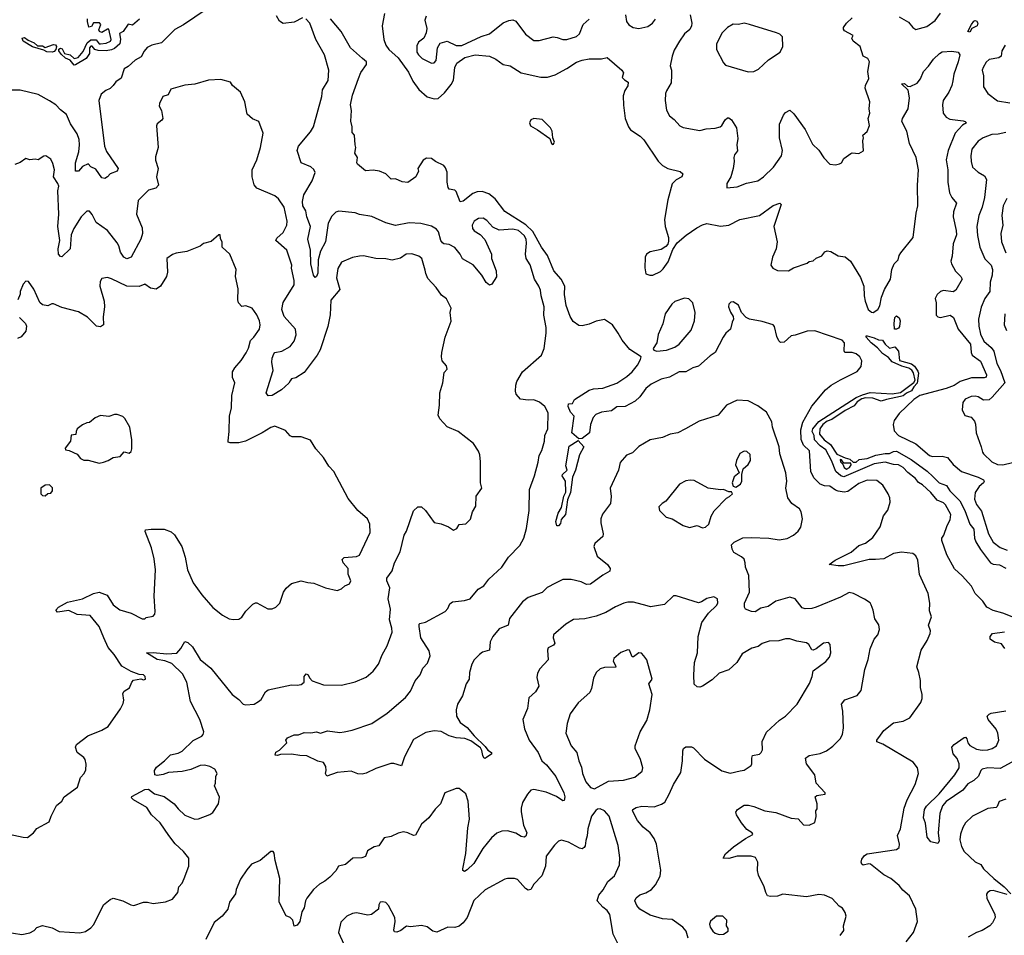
# Model space of a CAD drawing. Extents: x 1921360 to 2014538, y 768294 to 907744.
# Tile 360 of 412: x 1972381 to 1979495, y 876296 to 882909. Entities that reach past the tile are written whole.
import ezdxf

# ---------------------------------------------------------------- set-up
doc = ezdxf.new("R2010")
doc.units = 0

msp = doc.modelspace()

# ---------------------------------------------------------------- linework, layer by layer
at = {"layer": '0CON10XD'}
for points in [[(1973726.8, 882983.2), (1973565, 882871.5), (1973502.4, 882837.6), (1973405, 882742.9), (1973334.5, 882725.5), (1973302.6, 882707.4), (1973279.1, 882680.9), (1973258.3, 882641.7), (1973215, 882616.2), (1973165, 882570), (1973136.7, 882555), (1973115, 882486), (1973075, 882461.2), (1973055.6, 882434.4), (1973035, 882411.2), (1973003, 882397), (1972969.2, 882370.8), (1972952.2, 882325), (1972992.5, 881995), (1973006.9, 881956.9), (1973092.4, 881835), (1973085.6, 881814.4), (1973034.1, 881795.9), (1973015.3, 881774.7), (1972995, 881763.3), (1972975, 881766.9), (1972930, 881830), (1972895.7, 881845.7), (1972875, 881868.8), (1972835, 881848.1), (1972805, 881815.8), (1972784.2, 881815), (1972783.1, 881875), (1972806.8, 881955), (1972813.9, 882005), (1972809.6, 882045), (1972796.7, 882085), (1972748.1, 882158.1), (1972720, 882225), (1972675, 882259.2), (1972642.5, 882295), (1972595, 882322.2), (1972515, 882368.6), (1972385, 882400), (1972285, 882399.2)], [(1973246.2, 882913.8), (1973195, 882870), (1973165, 882877.5), (1973127.5, 882825), (1973101.2, 882808.8), (1973108.2, 882768.2), (1973105.3, 882735), (1973065, 882700.3), (1973045, 882690.6), (1973005, 882683.8), (1972947, 882687), (1972924.5, 882694.5), (1972905, 882718.9), (1972895, 882717.8), (1972884.5, 882705.5), (1972884.6, 882665.4), (1972860.4, 882629.6), (1972785, 882582), (1972775, 882580), (1972746.2, 882616.2), (1972711.7, 882631.7), (1972680, 882660), (1972662.9, 882685), (1972663.4, 882696.6), (1972675, 882702.9), (1972687.6, 882697.6), (1972704.4, 882664.4), (1972745, 882654.4), (1972775, 882630), (1972802.5, 882635), (1972840.4, 882679.6), (1972867.3, 882742.7), (1972895, 882764.5), (1972932.8, 882762.8), (1972954.4, 882735), (1972965, 882733.8), (1973005, 882738.8), (1973037.5, 882755), (1973041.2, 882765), (1973025, 882840), (1973015, 882840), (1972975, 882817.5), (1972957.5, 882825), (1972952.5, 882835), (1972967.5, 882875), (1972957, 882887), (1972915, 882887.5), (1972899.3, 882860.7), (1972880, 882855), (1972870, 882895), (1972870, 882915)], [(1978484.3, 878724.3), (1978405.6, 878765.6), (1978375, 878770.8), (1978311.9, 878738.1), (1978135, 878665.5), (1978105, 878656.4), (1978055, 878652.9), (1978035, 878662), (1977985, 878726), (1977945, 878739.2), (1977845, 878709.4), (1977788.3, 878671.7), (1977735, 878659.2), (1977695, 878631.4), (1977667.5, 878635), (1977625, 878652), (1977616.8, 878666.8), (1977617.8, 878695), (1977653.6, 878775), (1977650, 878895), (1977623.8, 878955), (1977623.4, 878986.6), (1977615, 879012), (1977595, 879030.5), (1977540.5, 879060.5), (1977528.5, 879085), (1977524.3, 879115), (1977542.5, 879135), (1977605, 879165.5), (1977665, 879169.6), (1977794.2, 879164.2), (1977868.8, 879151.2), (1977925, 879162.5), (1977972.5, 879185), (1978005.9, 879214.1), (1978025.9, 879244.1), (1978036.2, 879305), (1978026, 879355), (1978015.8, 879375.8), (1977958.8, 879415), (1977930, 879455), (1977916.5, 879525), (1977924.5, 879575), (1977916.4, 879635), (1977873.1, 879773.1), (1977868.5, 879825), (1977820.6, 879965), (1977814.2, 880005), (1977776, 880075), (1977715, 880121.2), (1977645, 880156.7), (1977565, 880160), (1977487.5, 880125), (1977427.5, 880052.5), (1977291.3, 880008.7), (1977192.5, 879955), (1977135.8, 879924.2), (1977080, 879915), (1977025, 879892), (1976935, 879873.3), (1976854.4, 879825.6), (1976808.3, 879781.7), (1976765.9, 879764.1), (1976719.3, 879710.7), (1976706.7, 879655), (1976646.7, 879525), (1976654, 879465), (1976649.2, 879415), (1976592.4, 879337.6), (1976579.2, 879305), (1976578.6, 879275), (1976597.5, 879195), (1976594, 879176), (1976536.7, 879125), (1976528.8, 879105), (1976552.9, 879035), (1976628.6, 878975), (1976647.5, 878945), (1976643.8, 878925), (1976595, 878897.8), (1976505, 878831.1), (1976475, 878830.5), (1976438, 878848), (1976365, 878865.6), (1976305, 878865.6), (1976251.8, 878838.2), (1976191.1, 878808.9), (1976155, 878771.4), (1976055, 878735.4), (1976013.5, 878705), (1975920, 878585), (1975909.2, 878535), (1975845, 878508.9), (1975800, 878455), (1975780, 878415), (1975774.3, 878355.7), (1975725, 878340), (1975702.5, 878325), (1975665, 878284.2), (1975647.8, 878255), (1975630, 878195), (1975629.5, 878145), (1975606.9, 878113.1), (1975579.5, 878025), (1975543.8, 877965), (1975534.5, 877925), (1975537.4, 877877.4), (1975562.7, 877832.7), (1975615, 877797.1), (1975665.4, 877735.4), (1975745, 877660), (1975762.9, 877632.9), (1975790, 877615), (1975788.8, 877605), (1975755, 877581.2), (1975745, 877573.8), (1975735, 877576.7), (1975726, 877595), (1975720.9, 877630.9), (1975709.1, 877649.1), (1975640.5, 877700.5), (1975596.7, 877716.7), (1975535, 877722.3), (1975485, 877736.2), (1975425, 877768.5), (1975375, 877772.7), (1975315, 877759.5), (1975225, 877710.8), (1975160, 877585), (1975139.2, 877520.8), (1975085, 877536.7), (1975062.6, 877537.4), (1974955, 877501.4), (1974885, 877466.9), (1974855, 877458.8), (1974825, 877461.2), (1974775, 877481.8), (1974675, 877470.8), (1974600, 877445), (1974590, 877465), (1974596.2, 877485), (1974593.8, 877515), (1974575, 877543.3), (1974535, 877553.3), (1974455, 877590.8), (1974404.5, 877595.5), (1974345, 877603.1), (1974265, 877602.5), (1974243.9, 877593.9), (1974227.5, 877597.5), (1974230.5, 877619.5), (1974257.3, 877632.7), (1974310, 877685), (1974303.3, 877705), (1974315, 877722.5), (1974365, 877742.5), (1974395, 877742.5), (1974435, 877761.2), (1974485, 877758.8), (1974525, 877766), (1974555, 877756.2), (1974605, 877772.9), (1974695, 877761.2), (1974725, 877764.2), (1974782.3, 877777.7), (1974924.1, 877825.9), (1975035, 877900), (1975167.6, 878012.4), (1975205, 878060), (1975237.3, 878132.7), (1975275, 878178), (1975294.4, 878225), (1975328, 878262), (1975345.6, 878315), (1975340.3, 878350.3), (1975279.5, 878445), (1975266.7, 878525), (1975266, 878544), (1975271.7, 878548.3), (1975312.7, 878557.3), (1975455, 878635.6), (1975473.1, 878655), (1975489.7, 878690.3), (1975506.7, 878705), (1975595, 878713.8), (1975635, 878726.7), (1975692.9, 878795), (1975735, 878819.5), (1975771.2, 878868.8), (1975865.3, 878954.7), (1975913.2, 879026.8), (1975995, 879110.6), (1976024.5, 879165), (1976043, 879233), (1976061.8, 879365), (1976064.5, 879515.5), (1976100.6, 879615), (1976127.6, 879712.4), (1976135, 879762.5), (1976153.4, 879796.6), (1976172.9, 879865), (1976175.6, 879905), (1976197.8, 879955), (1976199.8, 880069.8), (1976175, 880116.2), (1976137.6, 880147.6), (1976095, 880164), (1976055, 880160.8), (1975999.2, 880169.2), (1975968.8, 880205), (1975962.5, 880225), (1975965, 880270), (1975972.9, 880295), (1976014.3, 880365), (1976151.2, 880485), (1976169.2, 880535), (1976185.8, 880645.8), (1976185.8, 880685.8), (1976167.1, 880775), (1976169.4, 880835), (1976147.8, 880915), (1976143.3, 880955), (1976132.9, 880985), (1976101.4, 881035), (1976068, 881138), (1976040, 881185), (1976035.5, 881215), (1976043.2, 881295), (1976039.6, 881325), (1976025, 881350.6), (1975985, 881385.9), (1975945, 881395.4), (1975845, 881390), (1975800.2, 881410.2), (1975755, 881458), (1975730, 881475), (1975695, 881474), (1975665, 881452.9), (1975650, 881425), (1975652, 881402), (1975665, 881384.2), (1975707.4, 881357.4), (1975741.3, 881321.3), (1975790, 881215), (1975790.8, 881185), (1975824.2, 881094.2), (1975825, 881052.5), (1975791.7, 880998.3), (1975775, 880992.5), (1975751.2, 881011.2), (1975720.8, 881065), (1975658.3, 881138.3), (1975581.1, 881181.1), (1975564.4, 881215), (1975525, 881264.4), (1975485, 881285.4), (1975445, 881290.8), (1975435, 881297.5), (1975423.9, 881315), (1975406.7, 881376.7), (1975392.9, 881395), (1975356.9, 881416.9), (1975277.9, 881437.9), (1975195, 881441.8), (1975095, 881422.2), (1975025, 881441.1), (1974925, 881487.1), (1974835, 881501.9), (1974805, 881513.1), (1974687.2, 881527.2), (1974665, 881520), (1974635, 881490), (1974610.1, 881439.9), (1974590, 881305), (1974553.5, 881236.5), (1974538.1, 881175), (1974535, 881077.5), (1974525.8, 881055), (1974515, 881047.5), (1974503.3, 881065), (1974484.7, 881144.7), (1974482.4, 881245), (1974462.9, 881325), (1974481.8, 881415), (1974455.5, 881485), (1974448.1, 881528.1), (1974426.9, 881565), (1974424.6, 881595.4), (1974433.1, 881645), (1974494.4, 881745), (1974515.6, 881805.6), (1974506.4, 881826.4), (1974485, 881846), (1974413.8, 881875), (1974384.4, 881965), (1974395.4, 881994.6), (1974481.9, 882098.1), (1974503.3, 882135), (1974562.8, 882355), (1974567.6, 882402.4), (1974609.4, 882470.6), (1974614.3, 882545), (1974582, 882655), (1974520, 882765), (1974476, 882885), (1974447.5, 882915)], [(1974425, 882922.5), (1974365, 882892), (1974285, 882881.2), (1974258.7, 882898.7), (1974236.4, 882936.4)], [(1978785, 876247.5), (1978840, 876315), (1978866.8, 876395), (1978856.4, 876485), (1978810.5, 876580.5), (1978761.7, 876621.7), (1978735, 876655.6), (1978675, 876706.7), (1978625, 876733.1), (1978528.6, 876808.6), (1978515, 876812.2), (1978475, 876801.9), (1978465, 876808.8), (1978460.4, 876825), (1978465, 876845.5), (1978485, 876871.8), (1978505, 876884.6), (1978715, 876914.4), (1978735, 876930), (1978738.1, 876955), (1978722.5, 877017.5), (1978745.5, 877064.5), (1978771.8, 877215), (1978793.5, 877275), (1978850.8, 877385), (1978876, 877465), (1978868, 877505), (1978836.2, 877545), (1978616.8, 877676.8), (1978575, 877694), (1978574.2, 877705), (1978599.4, 877740.6), (1978625, 877773.8), (1978695, 877829.4), (1978765, 877842.5), (1978813.4, 877866.6), (1978893, 877977), (1978901.4, 878005), (1978901.4, 878035), (1978888.6, 878085), (1978889.2, 878135), (1978878.6, 878195), (1978863.5, 878235), (1978895.4, 878355), (1978938.5, 878425), (1978958.9, 878475), (1978960.6, 878495), (1978948, 878535), (1978968, 878595), (1978955, 878640), (1978956, 878695), (1978944, 878765), (1978881.2, 878901.2), (1978871.2, 879005), (1978855, 879036.7), (1978834.1, 879054.1), (1978753.2, 879063.2), (1978695, 879052.7), (1978625, 879014.6), (1978565, 879011.3), (1978519.7, 879010.3), (1978334.5, 878964.5), (1978293.4, 878963.4), (1978230, 878975), (1978273.8, 879005), (1978387.4, 879062.6), (1978445, 879111.5), (1978491.9, 879128.1), (1978545, 879168.6), (1978598.6, 879245), (1978622, 879325), (1978653.9, 879366.1), (1978671.2, 879425), (1978668, 879455), (1978656, 879485), (1978618, 879548), (1978575, 879581.4), (1978505, 879583.5), (1978445, 879557.9), (1978365, 879502.3), (1978337.2, 879497.2), (1978295, 879504.4), (1978275, 879510.9), (1978235, 879538.9), (1978195, 879542.7), (1978165, 879554.4), (1978119.3, 879599.3), (1978098.2, 879645), (1978087.5, 879795), (1978044.4, 879835), (1978027.3, 879877.3), (1978023.6, 879946.4), (1978038.3, 880001.7), (1978105, 880118.2), (1978204.2, 880235), (1978245, 880269.2), (1978311.7, 880308.3), (1978431.9, 880368.1), (1978461.2, 880405), (1978465.8, 880445), (1978450, 880475), (1978425.7, 880495), (1978395.2, 880505.2), (1978342.9, 880505), (1978337.6, 880517.6), (1978339.1, 880575), (1978324.3, 880595), (1978125, 880660.8), (1978071.5, 880658.5), (1977985, 880630), (1977954.2, 880625.8), (1977905, 880578.8), (1977877.3, 880577.3), (1977865, 880588.8), (1977850.2, 880620.2), (1977835, 880692.5), (1977825.6, 880705.6), (1977745, 880730), (1977655, 880746.9), (1977628.8, 880758.8), (1977595.4, 880795.4), (1977575, 880847.1), (1977535, 880871.1), (1977520, 880870), (1977505.6, 880855), (1977503.1, 880835), (1977516.5, 880796.5), (1977535.8, 880765), (1977538.8, 880745), (1977527.5, 880725), (1977515.6, 880675), (1977483.3, 880645), (1977464.1, 880615.9), (1977406.9, 880505), (1977368.8, 880481.2), (1977285, 880407.2), (1977245, 880394.6), (1977195, 880366.4), (1977145, 880365.4), (1977075, 880326.4), (1977015, 880311.8), (1976943.4, 880276.6), (1976904.6, 880245), (1976862.1, 880185), (1976827.2, 880152.8), (1976755, 880114.4), (1976695, 880112.2), (1976656.4, 880083.6), (1976585, 880074.5), (1976543.1, 880056.9), (1976524.5, 880035.5), (1976505.6, 879985), (1976496.9, 879925), (1976445, 879884.4), (1976421.4, 879881.4), (1976370, 879925), (1976386.7, 880045), (1976361.1, 880075), (1976344.3, 880115.7), (1976345, 880133.3), (1976375, 880136.7), (1976390, 880165), (1976496.4, 880233.6), (1976527.4, 880242.6), (1976595, 880248.2), (1976695, 880282.7), (1976768.2, 880331.8), (1976805, 880364.5), (1976845.4, 880415), (1976867.1, 880455), (1976870, 880475), (1976788.1, 880528.1), (1976734.2, 880594.2), (1976706.1, 880643.9), (1976665, 880705.5), (1976605, 880742.9), (1976545, 880732.2), (1976495, 880710.5), (1976445, 880698.1), (1976420.9, 880700.9), (1976380.2, 880730.2), (1976357.3, 880765), (1976329.4, 880845), (1976317.7, 880925), (1976318.5, 880985), (1976292.1, 881035), (1976240, 881095), (1976193.5, 881205), (1976151.6, 881265), (1976088.8, 881378.8), (1976038.5, 881428.5), (1975885, 881524.7), (1975815.2, 881615.2), (1975771, 881651), (1975722.7, 881667.3), (1975685, 881665.3), (1975655, 881653.4), (1975585, 881597.8), (1975562.5, 881592.5), (1975535, 881668.8), (1975525, 881678), (1975485, 881684), (1975476.1, 881696.1), (1975469.2, 881735), (1975468.3, 881808.3), (1975458.3, 881838.3), (1975445, 881856), (1975384.3, 881884.3), (1975355, 881906.7), (1975320.7, 881909.3), (1975296.1, 881893.9), (1975257.5, 881835), (1975262.5, 881815), (1975242.5, 881775), (1975185, 881733.3), (1975145, 881738), (1975095, 881758.8), (1975065, 881757.5), (1975026.1, 881796.1), (1974980, 881815), (1974935, 881821.2), (1974878.3, 881818.3), (1974822.5, 881865), (1974817.5, 881875), (1974822.5, 881915), (1974802.5, 881945), (1974810, 881985), (1974803.6, 882006.4), (1974800, 882075), (1974783.3, 882095), (1974783.9, 882136.1), (1974773.9, 882176.1), (1974777, 882253), (1974770, 882295), (1974786, 882365), (1974827.5, 882485), (1974845, 882527.5), (1974887.5, 882585), (1974886.4, 882605), (1974857.8, 882627.8), (1974770.8, 882705), (1974704.2, 882824.2), (1974627.5, 882915)], [(1975015.4, 882955), (1974999.7, 882865), (1975012.7, 882765), (1975025.9, 882725), (1975048.5, 882695), (1975115, 882633.6), (1975190.9, 882530.9), (1975221.5, 882465), (1975265.8, 882405.8), (1975325, 882353.1), (1975375, 882337.5), (1975405, 882340), (1975449, 882381), (1975497.9, 882442.1), (1975515, 882473.3), (1975525.8, 882564.2), (1975539.1, 882595), (1975598.1, 882635), (1975672.5, 882655), (1975775, 882646.1), (1975821.4, 882625), (1975875, 882586.5), (1975925, 882575.8), (1976004.6, 882524.6), (1976146.5, 882493.5), (1976195, 882494), (1976248.6, 882511.4), (1976335, 882555.8), (1976405, 882601.4), (1976445, 882616.9), (1976495, 882625.5), (1976585, 882625.8), (1976625, 882635.7), (1976732, 882545), (1976743.8, 882525), (1976735, 882492.5), (1976750, 882475), (1976778, 882458), (1976775, 882432.5), (1976753.3, 882396.7), (1976741.2, 882358.8), (1976742.4, 882292.4), (1976756, 882196), (1976780, 882135), (1976795, 882114.2), (1976865, 882067.1), (1976890.9, 882040.9), (1976995, 881888), (1977026.2, 881855), (1977063.6, 881833.6), (1977153, 881813), (1977172, 881795), (1977164, 881775), (1977125, 881753.3), (1977095.3, 881724.7), (1977063, 881607), (1977039.8, 881465), (1977043.8, 881415), (1977068.9, 881335), (1977069.8, 881310.2), (1977062.7, 881287.3), (1977049.1, 881270.9), (1977015, 881250.3), (1976935, 881231.6), (1976910.8, 881215), (1976900, 881195), (1976896.5, 881116.5), (1976905, 881074), (1976933.6, 881063.6), (1976955, 881064.4), (1977011.2, 881091.2), (1977031.2, 881108.8), (1977065, 881159.2), (1977100.2, 881249.8), (1977132, 881298), (1977196.1, 881353.9), (1977272.2, 881405), (1977315, 881427.8), (1977345, 881435.9), (1977445, 881418.1), (1977505, 881426), (1977585, 881466.4), (1977726, 881494), (1977825, 881566.9), (1977873.3, 881583.3), (1977883.3, 881575), (1977829.6, 881415), (1977854.7, 881305), (1977846, 881254), (1977819.2, 881195), (1977808.8, 881135), (1977823.3, 881115), (1977855, 881098), (1977935, 881094), (1977972.2, 881117.8), (1978069.5, 881150.5), (1978085, 881162.5), (1978115, 881167.5), (1978135, 881186.7), (1978175.8, 881204.2), (1978198.3, 881231.7), (1978215, 881240), (1978242.5, 881235), (1978295, 881202.5), (1978345.6, 881195.6), (1978384, 881165), (1978457, 881047), (1978479.2, 880985), (1978481.4, 880915), (1978490.6, 880875), (1978512.2, 880815), (1978535, 880795.6), (1978546.7, 880795), (1978580.8, 880815), (1978595, 880841.2), (1978607.9, 880905), (1978630.3, 880959.7), (1978672.7, 881035), (1978681.5, 881105), (1978700, 881145), (1978728.1, 881175), (1978734.4, 881205), (1978746.9, 881225), (1978836.9, 881335), (1978858.9, 881511.1), (1978870, 881565), (1978868.2, 881715), (1978875.2, 881825), (1978859.3, 881915), (1978809.4, 882015), (1978790.9, 882105), (1978754.7, 882175), (1978758.9, 882195), (1978800.3, 882265), (1978810.5, 882345), (1978801.3, 882401.3), (1978752, 882445), (1978775, 882448.6), (1978795, 882430), (1978815, 882426.2), (1978865, 882451.2), (1978889.1, 882480.9), (1978911.1, 882535), (1978947.4, 882572.6), (1978984.4, 882625), (1979025.7, 882665), (1979045, 882677.1), (1979115, 882682.5), (1979160.8, 882675), (1979172.9, 882655), (1979162.5, 882605), (1979129.4, 882515), (1979123.1, 882466.9), (1979116.4, 882433.6), (1979094.5, 882385.5), (1979054.2, 882325), (1979048.1, 882295), (1979052.5, 882235), (1979073.8, 882205), (1979100.3, 882190.3), (1979198.3, 882178.3), (1979212.5, 882175), (1979221.2, 882165), (1979193, 882147), (1979140.5, 882089.5), (1979088.5, 881965), (1979073.7, 881896.3), (1979087.9, 881825), (1979086.8, 881735), (1979098.9, 881658.9), (1979115, 881624), (1979149.2, 881585), (1979128.9, 881521.1), (1979125.4, 881485), (1979147.6, 881387.6), (1979148.8, 881355), (1979125, 881290), (1979118.3, 881201.7), (1979108.9, 881165), (1979113.3, 881145), (1979143.4, 881093.4), (1979180, 881055), (1979190, 881035), (1979143.8, 880955), (1979125, 880944.3), (1979055, 880953.8), (1979032.9, 880945), (1979010.6, 880925), (1978994.4, 880895), (1979002.9, 880865), (1979003.3, 880775), (1979015, 880764), (1979035, 880759.2), (1979105, 880774), (1979127.9, 880757.9), (1979161.5, 880675), (1979250.8, 880565), (1979255.3, 880505), (1979262.7, 880485), (1979322.7, 880442.7), (1979365.4, 880345), (1979365, 880326.7), (1979348.8, 880321.2), (1979257.2, 880322.8), (1979175.3, 880294.7), (1979132.4, 880267.6), (1979075, 880244.3), (1978884.5, 880195.5), (1978841.2, 880165), (1978735, 880064), (1978700, 880015), (1978691.9, 879985), (1978699.3, 879939.3), (1978729.4, 879905), (1978855, 879844.6), (1978955, 879761.2), (1978975, 879752.9), (1979045, 879755.6), (1979085, 879745.7), (1979125, 879695.6), (1979185, 879645.5), (1979305.8, 879605), (1979344.3, 879585), (1979349.4, 879575), (1979344.4, 879565), (1979313.5, 879536.5), (1979285.4, 879495), (1979279.7, 879445), (1979295, 879407.1), (1979329.1, 879359.1), (1979380.3, 879195), (1979414.2, 879134.2), (1979465, 879096), (1979515, 879076.7)], [(1975318.8, 882935), (1975308, 882905), (1975322.9, 882845), (1975318.6, 882815), (1975300, 882775), (1975262.6, 882747.4), (1975250, 882720), (1975250.4, 882675), (1975261.5, 882655), (1975288.1, 882628.1), (1975355, 882594.5), (1975375, 882597.1), (1975390, 882615), (1975399.5, 882705), (1975419.5, 882740.5), (1975470, 882755), (1975535, 882722.5), (1975575, 882723.7), (1975715, 882786.7), (1975775, 882807.1), (1975873.1, 882886.9), (1975915, 882904.3), (1975945, 882908), (1975965, 882898), (1976035, 882804), (1976095, 882760), (1976135, 882759.2), (1976235, 882786.5), (1976265, 882780.6), (1976305, 882766.7), (1976334.5, 882765.5), (1976405, 882788.1), (1976425, 882806), (1976452.5, 882875), (1976495, 882911.9)], [(1976758.8, 882945), (1976765.6, 882895.6), (1976781.3, 882871.3), (1976813.6, 882853.6), (1976855, 882845.6), (1976919.1, 882860.9), (1976951.9, 882885), (1976975, 882914.2)], [(1977224.4, 882945), (1977238, 882885), (1977234.2, 882865), (1977222.4, 882837.6), (1977185, 882806), (1977147.5, 882755), (1977110.3, 882689.7), (1977094.3, 882645), (1977081.2, 882575), (1977090, 882545), (1977089.3, 882509.3), (1977087.3, 882452.7), (1977053.6, 882396.4), (1977048.1, 882375), (1977045.6, 882325), (1977054.3, 882255), (1977075, 882214.2), (1977108.7, 882188.7), (1977151.7, 882141.7), (1977175, 882130.8), (1977295, 882107.8), (1977340.2, 882119.8), (1977405.4, 882124.6), (1977441.2, 882135), (1977454.3, 882145.7), (1977478, 882185), (1977495, 882199.2), (1977505, 882200), (1977524, 882185), (1977558.9, 882128.9), (1977568.8, 882051.2), (1977562, 882005), (1977568.3, 881961.7), (1977546.4, 881933.6), (1977540, 881915), (1977543.3, 881885), (1977536.2, 881835), (1977520, 881775), (1977490, 881725), (1977490, 881695), (1977565, 881701.2), (1977631.7, 881728.3), (1977715, 881746.2), (1977755, 881773.3), (1977826.2, 881845), (1977885, 881926.7), (1977893.3, 881965), (1977870.6, 882055), (1977870.8, 882155), (1977899.7, 882220.3), (1977915, 882238.8), (1977945, 882256.7), (1977975, 882230), (1978056.6, 882116.6), (1978109.3, 882009.3), (1978155, 881966.7), (1978190.9, 881910.9), (1978235, 881866.7), (1978275, 881860), (1978305, 881867.5), (1978317.5, 881875), (1978335, 881906.7), (1978385, 881942.5), (1978395, 881947.5), (1978445, 881942.5), (1978477, 881963), (1978472.5, 882035), (1978477.5, 882055), (1978472.5, 882075), (1978505, 882102.5), (1978520, 882145), (1978512.5, 882195), (1978523.3, 882235), (1978517.5, 882265), (1978523.3, 882315), (1978490, 882415), (1978492.5, 882435), (1978516.7, 882485), (1978508, 882535), (1978520, 882605), (1978508.3, 882628.3), (1978475.7, 882645.7), (1978454.5, 882714.5), (1978403.4, 882753.4), (1978393.8, 882775), (1978403.3, 882795), (1978339.3, 882829.3), (1978331.9, 882841.9), (1978334, 882854), (1978354.8, 882885), (1978396.6, 882923.4)], [(1978735, 882930.8), (1978802.3, 882892.3), (1978835, 882853.3), (1978855, 882838.8), (1978935, 882859.2), (1978995, 882904.2), (1979033.1, 882956.9)], [(1979245, 882820), (1979232.5, 882825), (1979257.5, 882875), (1979275, 882898), (1979285, 882904.2), (1979295, 882902), (1979303.3, 882885), (1979299.4, 882865), (1979260, 882845), (1979245, 882820)], [(1977645, 882531.4), (1977685, 882534.2), (1977718.9, 882551.1), (1977791.7, 882618.3), (1977876.2, 882675), (1977894, 882715), (1977893.3, 882785), (1977872, 882805), (1977848.8, 882815), (1977654.6, 882875.4), (1977615, 882883.8), (1977575, 882875.6), (1977535, 882876), (1977495, 882852.5), (1977457.5, 882815), (1977415.7, 882735), (1977416.2, 882695), (1977465, 882596.7), (1977481.3, 882581.3), (1977645, 882531.4)], [(1972615, 882673.5), (1972577.3, 882677.3), (1972555, 882690), (1972472.5, 882712.5), (1972405.8, 882755), (1972397.5, 882775), (1972415, 882780.5), (1972440.9, 882760.9), (1972485, 882742.2), (1972510, 882720), (1972545, 882720.6), (1972565, 882707.5), (1972625, 882730), (1972638.6, 882728.6), (1972645.8, 882715.8), (1972642.2, 882695), (1972630.9, 882679.1), (1972615, 882673.5)], [(1979501.9, 882725), (1979477.5, 882685), (1979472, 882645), (1979455.4, 882634.6), (1979385, 882622), (1979365, 882603.3), (1979342.9, 882565), (1979335.7, 882545), (1979344.4, 882504.4), (1979344.3, 882424.3), (1979376.2, 882375), (1979445, 882322.2), (1979535, 882308.5)], [(1972275, 876320), (1972395, 876301.2), (1972455, 876313.3), (1972485, 876330), (1972505, 876351.2), (1972545, 876366.7), (1972615, 876348.8), (1972665, 876322), (1972815, 876312.5), (1972855, 876322), (1972895, 876348.6), (1972916.7, 876373.3), (1972985, 876514.5), (1973035, 876554.4), (1973055, 876563.3), (1973125, 876545.5), (1973183.8, 876515), (1973205, 876511.5), (1973275, 876535.7), (1973305, 876535.8), (1973345.8, 876525.8), (1973435, 876537.3), (1973485, 876555.6), (1973522.7, 876605), (1973531.4, 876645), (1973555, 876672.9), (1973568.9, 876705), (1973603.1, 876795), (1973602.5, 876852.5), (1973565, 876900), (1973505, 876956.9), (1973457.4, 877017.4), (1973395, 877107.8), (1973332.2, 877165), (1973298.2, 877218.2), (1973202.5, 877275), (1973188.3, 877288.3), (1973190.7, 877299.3), (1973285, 877349.2), (1973310.5, 877350.5), (1973355, 877317.1), (1973425, 877299.2), (1973496.4, 877246.4), (1973525, 877209.2), (1973575, 877162.9), (1973645.8, 877134.2), (1973672.3, 877137.7), (1973755, 877169.2), (1973775, 877182.5), (1973817.8, 877245), (1973823.8, 877293.8), (1973787.5, 877375), (1973796.4, 877393.6), (1973798.3, 877441.7), (1973807.5, 877465), (1973790, 877495), (1973755, 877515.8), (1973715.7, 877525.7), (1973685, 877521.4), (1973616.3, 877493.7), (1973555, 877478.5), (1973455, 877470.8), (1973416.2, 877456.2), (1973375, 877450), (1973357.5, 877455), (1973353.8, 877485), (1973368.8, 877511.2), (1973427.5, 877555), (1973470.5, 877599.5), (1973525, 877610.8), (1973555, 877626), (1973635, 877702.5), (1973696.2, 877735), (1973706, 877745), (1973710.8, 877765), (1973681.8, 877855), (1973615.5, 877985), (1973587.3, 878125), (1973557.9, 878185), (1973479.4, 878259.4), (1973428.6, 878278.6), (1973375, 878287.1), (1973297.5, 878335), (1973345, 878338.8), (1973445, 878327.8), (1973515, 878334.4), (1973545, 878366.2), (1973575, 878416.7), (1973595, 878411.2), (1973628.5, 878378.5), (1973685, 878288), (1973760.8, 878225), (1973915.5, 878035.5), (1973965, 877999.2), (1973995, 877966), (1974015, 877960), (1974075, 877964.3), (1974106.6, 877983.4), (1974125, 877998.8), (1974155.7, 878054.3), (1974175, 878067.5), (1974345, 878104), (1974385, 878101.2), (1974415, 878107.5), (1974435.7, 878125), (1974437.1, 878165), (1974450, 878185), (1974465, 878176.2), (1974474.4, 878154.4), (1974495, 878132.5), (1974575, 878105.7), (1974705, 878102), (1974805, 878125.8), (1974885, 878160), (1974935, 878204.2), (1974974.2, 878255), (1974999.3, 878320.7), (1975035, 878386.7), (1975072.5, 878485), (1975070, 878515), (1975052.5, 878575), (1975060.3, 878650.3), (1975043.5, 878725), (1975055.5, 878805), (1975034.5, 878855), (1975034.2, 878875), (1975072.2, 878927.8), (1975090, 878985), (1975128.6, 879065), (1975158.6, 879185), (1975175.8, 879215), (1975227.3, 879362.7), (1975258.3, 879391.7), (1975285, 879390), (1975313.3, 879365), (1975375, 879277.5), (1975425, 879267.5), (1975480, 879245), (1975515, 879222.5), (1975540, 879235), (1975555, 879262.5), (1975605, 879267.5), (1975638.3, 879301.7), (1975653.3, 879355), (1975675.8, 879395), (1975678.3, 879468.3), (1975718.8, 879525), (1975711.2, 879565), (1975710.6, 879715), (1975705.6, 879765), (1975695, 879793.3), (1975658.7, 879848.7), (1975548.8, 879935), (1975468.3, 879968.3), (1975417.5, 880025), (1975403.6, 880053.6), (1975413.3, 880125), (1975416.2, 880215), (1975438.8, 880285), (1975448.3, 880361.7), (1975470, 880385), (1975465, 880410), (1975434.2, 880444.2), (1975427.5, 880475), (1975430.6, 880505), (1975454.6, 880615.4), (1975497.4, 880732.6), (1975491.9, 880795), (1975499.4, 880825), (1975465, 880893.8), (1975428.8, 880918.8), (1975388.8, 880975), (1975330.3, 881040.3), (1975314.3, 881075), (1975310.6, 881100.6), (1975287.1, 881185), (1975265, 881201.9), (1975215, 881217.1), (1975174.2, 881215.8), (1975132.9, 881187.1), (1975072.7, 881172.7), (1975025, 881182), (1974955, 881184.2), (1974865, 881203.1), (1974835, 881200.8), (1974785, 881191.9), (1974705, 881156.7), (1974678.7, 881111.3), (1974670, 881045), (1974695, 880960), (1974627.6, 880882.4), (1974623.7, 880776.3), (1974607.4, 880692.6), (1974551.1, 880525), (1974530.6, 880485), (1974435, 880361.4), (1974375, 880322.9), (1974345, 880315.6), (1974335, 880300), (1974326.3, 880283.7), (1974271.8, 880235), (1974203.8, 880195), (1974175, 880191.9), (1974160.9, 880215), (1974213.1, 880375), (1974201.4, 880435), (1974204, 880465), (1974215.8, 880495), (1974225, 880505.7), (1974275, 880515.5), (1974335, 880548.5), (1974365, 880588), (1974377.1, 880632.9), (1974373.8, 880675), (1974292.2, 880765), (1974275.3, 880815), (1974284.3, 880865.7), (1974363.8, 880995), (1974364, 881025), (1974344.5, 881115), (1974346.4, 881136.4), (1974311.9, 881245), (1974230.5, 881315), (1974238.6, 881331.4), (1974285, 881372.2), (1974310.4, 881425), (1974313.2, 881455), (1974290.8, 881555), (1974250.6, 881615), (1974225, 881636.9), (1974095, 881693.3), (1974075, 881716.7), (1974060.8, 881775), (1974061.2, 881825), (1974093, 881897), (1974121.2, 881985), (1974139.3, 882089.3), (1974107.5, 882175), (1974062.7, 882192.7), (1974025, 882227.5), (1974006.2, 882315), (1973976.1, 882386.1), (1973917.5, 882435), (1973905, 882457.5), (1973835, 882476.7), (1973745, 882471.2), (1973645, 882444), (1973575, 882437.1), (1973473.3, 882406.7), (1973452.9, 882367.1), (1973413.8, 882355), (1973390, 882305), (1973388.8, 882285), (1973404.2, 882254.2), (1973416.1, 882196.1), (1973407.7, 882182.3), (1973373.2, 882156.8), (1973368.3, 882141.7), (1973380, 881985), (1973362.3, 881917.7), (1973362, 881895), (1973380, 881835), (1973370, 881775), (1973382.5, 881715), (1973365, 881693.3), (1973311.2, 881678.8), (1973236.1, 881603.9), (1973225.8, 881505), (1973264.4, 881405), (1973268.2, 881365), (1973255.7, 881324.3), (1973185.7, 881195), (1973155, 881180.8), (1973133.3, 881193.3), (1973109.9, 881229.9), (1973097.9, 881275), (1973085, 881298.6), (1973015, 881385.5), (1972934.3, 881445), (1972905, 881502), (1972885, 881526), (1972865, 881525.7), (1972823.9, 881486.1), (1972772.1, 881402.1), (1972753.2, 881355), (1972745, 881253.8), (1972685, 881197.5), (1972675, 881198.9), (1972661.8, 881215), (1972658.4, 881255), (1972671.4, 881315), (1972657.2, 881415), (1972664.6, 881505), (1972657, 881673), (1972663.6, 881706.4), (1972657, 881727), (1972624.2, 881775), (1972631.4, 881825), (1972620.3, 881870.3), (1972605, 881902.5), (1972570, 881925), (1972555, 881923.8), (1972515, 881897.5), (1972492.5, 881902.5), (1972455, 881896.7), (1972425, 881907.5), (1972385, 881877.5), (1972345, 881862.5)], [(1976235, 882006.7), (1976243.8, 882025), (1976232.5, 882055), (1976228.9, 882105), (1976215, 882129.2), (1976155, 882187.9), (1976095, 882195.8), (1976075, 882186), (1976064.3, 882165), (1976071.7, 882141.7), (1976123.2, 882113.2), (1976210.7, 882050.7), (1976224.2, 882015), (1976235, 882006.7)], [(1979505, 882094), (1979451.4, 882081.4), (1979405, 882079.1), (1979341.2, 882055), (1979305, 882030.6), (1979261.4, 881975), (1979253.4, 881926.6), (1979254.4, 881885), (1979265.7, 881845), (1979305, 881807.1), (1979352.1, 881782.1), (1979365.8, 881755), (1979352.9, 881625), (1979334.5, 881555), (1979310, 881495), (1979297.1, 881415), (1979300.9, 881350.9), (1979317.8, 881265), (1979355, 881180.8), (1979400, 881135), (1979410, 881105), (1979406.8, 881065), (1979392.4, 881012.4), (1979390, 880945), (1979355.3, 880894.7), (1979328.1, 880831.9), (1979308.9, 880745), (1979311.1, 880695), (1979323.1, 880636.9), (1979346.3, 880586.3), (1979400.9, 880540.9), (1979420, 880515), (1979441.1, 880425), (1979466.8, 880375), (1979498.8, 880285), (1979408.1, 880181.9), (1979385, 880163.6), (1979345, 880161.1), (1979306.7, 880185), (1979285, 880189.2), (1979255, 880187.5), (1979211.3, 880168.7), (1979195.8, 880145), (1979190.7, 880090.7), (1979210.7, 880050.7), (1979255, 880037.5), (1979279.5, 880009.5), (1979287.7, 879987.7), (1979292.5, 879925), (1979328.5, 879825), (1979336.5, 879785), (1979345, 879773.3), (1979404.7, 879714.7), (1979445, 879695.4), (1979485, 879694), (1979555, 879710)], [(1979512.1, 881617.9), (1979486.4, 881565), (1979477.9, 881495), (1979483.9, 881426.1), (1979470.9, 881365), (1979475.3, 881305), (1979506.9, 881225)], [(1972305, 877027.1), (1972405, 877004.2), (1972437.3, 877002.7), (1972480, 877035), (1972505, 877066.7), (1972593.9, 877116.1), (1972608.8, 877155), (1972646.4, 877233.6), (1972685, 877263.3), (1972701.2, 877295), (1972798.8, 877365), (1972820, 877435), (1972845.5, 877464.5), (1972858.3, 877491.7), (1972861.7, 877531.7), (1972854.3, 877564.3), (1972845, 877578.8), (1972795.8, 877615.8), (1972784, 877655), (1972790, 877675), (1972873.1, 877736.9), (1972975, 877777.1), (1973019.2, 877805), (1973108.9, 877931.1), (1973129.1, 877970.9), (1973134.2, 877995), (1973127, 878043), (1973135, 878060), (1973175, 878082.5), (1973190, 878125), (1973202.3, 878137.7), (1973255, 878147.5), (1973275, 878140), (1973290, 878145), (1973287.5, 878165), (1973275, 878176.7), (1973245, 878180), (1973185, 878201.2), (1973119.5, 878239.5), (1973062.1, 878325), (1973019.2, 878375), (1972989.1, 878445), (1972955.7, 878525), (1972890, 878605), (1972795, 878613.3), (1972735, 878641.1), (1972655, 878630), (1972642.5, 878645), (1972660, 878665), (1972725, 878703.1), (1972835, 878725.6), (1972915, 878764.2), (1972955, 878773.8), (1973011.7, 878751.7), (1973055, 878682.5), (1973105, 878646), (1973185, 878623.3), (1973265, 878582.5), (1973285, 878582.5), (1973295, 878590), (1973345, 878600), (1973357.5, 878615), (1973360, 878635), (1973353.3, 878745), (1973361.1, 878935), (1973351.5, 879015), (1973332.8, 879095), (1973286.7, 879213.3), (1973290, 879225), (1973329.7, 879229.7), (1973425, 879230), (1973475, 879208.9), (1973498.1, 879188.1), (1973551.1, 879105), (1973576.8, 879026.8), (1973594.2, 878935), (1973635, 878842.5), (1973697.5, 878755), (1973775, 878663.3), (1973845, 878608), (1973895, 878582), (1973925, 878576), (1973965, 878580), (1973985.9, 878594.1), (1974014.2, 878635.8), (1974065, 878687.5), (1974083.6, 878696.4), (1974095, 878697.5), (1974173.6, 878653.6), (1974205, 878653.8), (1974232.5, 878665), (1974260, 878695), (1974286.7, 878775), (1974305, 878802.5), (1974345, 878837.5), (1974415, 878856.7), (1974463.6, 878843.6), (1974505, 878840), (1974590, 878805), (1974673.6, 878786.4), (1974705, 878798.8), (1974729.3, 878820.7), (1974762.5, 878835), (1974773.3, 878855), (1974768.3, 878868.3), (1974753.6, 878903.6), (1974753.3, 878945), (1974718, 878985), (1974710.8, 879009.2), (1974725.7, 879024.3), (1974815, 879031.9), (1974835, 879041.2), (1974912.9, 879205), (1974911.4, 879265), (1974893, 879303), (1974824.5, 879364.5), (1974755, 879450), (1974650, 879645), (1974613.9, 879683.9), (1974575, 879747.5), (1974519.3, 879809.3), (1974483, 879873), (1974415, 879896.2), (1974350, 879895), (1974335, 879902.5), (1974300.7, 879940.7), (1974225, 879973.3), (1974195, 879963.3), (1974132.5, 879925), (1974012.5, 879865), (1973965, 879854), (1973902, 879852), (1973887, 879857), (1973886.1, 879866.1), (1973894.4, 879935), (1973896.7, 880045), (1973911.5, 880105), (1973912.9, 880195), (1973936, 880285), (1973918.8, 880325), (1973917.5, 880365), (1973934.2, 880395), (1973982, 880448), (1974017.3, 880502.7), (1974035, 880536.7), (1974047.4, 880592.6), (1974071.9, 880615), (1974112.5, 880675), (1974118, 880705), (1974114.2, 880734.2), (1974095, 880776.7), (1974060, 880825), (1974015, 880842.5), (1973985, 880837.5), (1973962, 880865), (1973957.5, 880885), (1973960, 880965), (1973939.4, 881055), (1973944.2, 881105), (1973900, 881215), (1973843.3, 881265), (1973843, 881303), (1973831.7, 881328.3), (1973830, 881355), (1973820, 881355), (1973764, 881306), (1973708.3, 881291.7), (1973685, 881273.3), (1973587.5, 881235), (1973512, 881222), (1973485, 881213.8), (1973443.3, 881185), (1973448, 881085), (1973442, 881055), (1973398.8, 880985), (1973367, 880963), (1973325, 880970), (1973285, 880999.2), (1973245, 880981.9), (1973155, 880983.8), (1973045, 881036.9), (1973013.9, 881046.1), (1972975, 881040), (1972963, 881017), (1972960, 880985), (1972991.5, 880875), (1972994.5, 880835), (1972982.7, 880762.7), (1972986.7, 880705), (1972965, 880690), (1972935, 880696.2), (1972871.1, 880761.1), (1972805, 880800), (1972685, 880830), (1972625, 880856.7), (1972613, 880857), (1972585, 880842.5), (1972545, 880850), (1972525.9, 880865.9), (1972483.6, 880963.6), (1972445, 881017.5), (1972425, 881020), (1972405, 881000), (1972383.3, 880945), (1972383, 880927), (1972366.2, 880885)], [(1976985, 880516), (1977055, 880523.1), (1977115, 880544.4), (1977145.3, 880564.7), (1977232.6, 880667.4), (1977256.4, 880735), (1977260.9, 880795), (1977243.3, 880865), (1977215, 880892.9), (1977185, 880897.1), (1977115, 880873.3), (1977092.7, 880855), (1977044.1, 880785), (1977027.4, 880712.6), (1976993.8, 880635), (1976985.5, 880574.5), (1976958.8, 880535), (1976962.3, 880522.3), (1976985, 880516)], [(1978715, 880673.3), (1978701.2, 880675), (1978698.2, 880715), (1978705, 880758.8), (1978715, 880770.8), (1978735.6, 880755), (1978743.6, 880735), (1978737.8, 880692.2), (1978730, 880680), (1978715, 880673.3)], [(1979497.9, 880785), (1979494.4, 880704.4), (1979511.9, 880665)], [(1972379.3, 880759.3), (1972423.3, 880715), (1972428.8, 880695), (1972425, 880660), (1972390.5, 880619.5), (1972365, 880606.2)], [(1979552, 878595), (1979485, 878623.3), (1979415, 878642.1), (1979368.6, 878665), (1979340.2, 878710.2), (1979285, 878764.3), (1979258.2, 878818.2), (1979191.7, 878891.7), (1979135, 878943.3), (1979079.6, 879045), (1979042.6, 879147.4), (1979044.4, 879165), (1979058.1, 879185), (1979081.2, 879255), (1979104.5, 879295.5), (1979109.2, 879335), (1979070, 879405), (1979055, 879418.9), (1979009.8, 879439.8), (1978964, 879494), (1978905, 879550), (1978875, 879566.7), (1978853.8, 879595), (1978798.5, 879638.5), (1978765, 879675.6), (1978730, 879695), (1978695, 879696.4), (1978635, 879712.1), (1978555, 879701.9), (1978335, 879607.1), (1978312.9, 879615), (1978277.1, 879645), (1978245.4, 879725), (1978205, 879802.9), (1978165, 879832), (1978123.8, 879875), (1978120, 879905), (1978107.5, 879935), (1978110.5, 879955), (1978155, 880006.8), (1978425, 880179.5), (1978469.8, 880200.2), (1978525, 880216), (1978685, 880205.8), (1978745, 880216.8), (1978840.3, 880289.7), (1978850.6, 880305), (1978837.8, 880357.8), (1978827, 880377), (1978805, 880392.7), (1978755, 880405.4), (1978685, 880438.2), (1978658.5, 880468.5), (1978615, 880497.1), (1978579.1, 880539.1), (1978531.8, 880575), (1978498, 880615), (1978497.5, 880625), (1978503.3, 880626.7), (1978555, 880612.2), (1978585, 880596.5), (1978616, 880595), (1978634.7, 880564.7), (1978665, 880537.5), (1978705, 880545.6), (1978731.5, 880515), (1978738, 880448), (1978825, 880424.6), (1978846.6, 880406.6), (1978869.4, 880369.4), (1978874.6, 880355), (1978866, 880284), (1978841.7, 880258.3), (1978825, 880228.8), (1978788.1, 880211.9), (1978765, 880192.4), (1978745, 880187.3), (1978643.2, 880166.8), (1978605, 880152.7), (1978545, 880175.8), (1978493, 880177), (1978465, 880171.2), (1978431, 880149), (1978410.3, 880119.7), (1978344.3, 880085.7), (1978249.3, 880020.7), (1978215, 880010), (1978183.9, 879986.1), (1978162.3, 879955), (1978159.2, 879915), (1978194.5, 879875), (1978239.8, 879839.8), (1978285, 879772), (1978344.2, 879744.2), (1978380, 879735), (1978403.3, 879713.3), (1978425, 879714.3), (1978447.1, 879732.9), (1978505, 879738.6), (1978567.2, 879762.8), (1978635, 879776.9), (1978665, 879775.7), (1978695, 879791.1), (1978715, 879792.7), (1978822.5, 879732.5), (1978938.5, 879648.5), (1978978.6, 879608.6), (1979024.4, 879565), (1979076.7, 879545), (1979100.8, 879505), (1979174.8, 879434.8), (1979209.6, 879365), (1979246.4, 879266.4), (1979275, 879230), (1979280.4, 879165), (1979288.9, 879138.9), (1979322, 879082), (1979395, 878985.5), (1979415, 878976.4), (1979461.1, 878971.1), (1979505, 878946.6)], [(1972955, 879706.7), (1972985, 879713.3), (1973020, 879725), (1973055, 879746.7), (1973107, 879753), (1973135, 879787.5), (1973171.7, 879778.3), (1973185, 879790), (1973191.7, 879808.3), (1973190, 879875), (1973175.9, 879965.9), (1973139.3, 880029.3), (1973125, 880042.5), (1973085, 880057.5), (1973065, 880057.5), (1973025, 880043.3), (1972965, 880050), (1972926.4, 880033.6), (1972885, 880000), (1972865, 879997.5), (1972835, 879982.5), (1972797, 879953), (1972787.5, 879935), (1972786.4, 879913.6), (1972751.7, 879908.3), (1972746.7, 879865), (1972710, 879815), (1972711.7, 879801.7), (1972737, 879797), (1972795, 879770), (1972820.7, 879740.7), (1972845, 879727.5), (1972875, 879727.5), (1972955, 879706.7)], [(1976262.5, 879252.5), (1976254.5, 879285), (1976270.5, 879345), (1976294.4, 879385), (1976313.1, 879466.9), (1976325.8, 879495.8), (1976323.3, 879575), (1976300, 879615), (1976303.3, 879625), (1976336.2, 879655), (1976327.5, 879687.5), (1976351.9, 879828.1), (1976415, 879868.8), (1976455.8, 879825), (1976425.7, 879765), (1976395.5, 879655), (1976375.6, 879605), (1976361.2, 879495), (1976337.8, 879442.2), (1976323.3, 879335), (1976291.9, 879298.1), (1976288.7, 879271.3), (1976275, 879253.8), (1976262.5, 879252.5)], [(1977555, 879532.5), (1977590, 879555), (1977597.5, 879575), (1977597.5, 879625), (1977607.5, 879665), (1977645, 879697.5), (1977661.2, 879725), (1977659.5, 879769.5), (1977635, 879791.2), (1977615, 879792), (1977583.3, 879775), (1977558.8, 879725), (1977553.9, 879693.9), (1977580, 879635), (1977543.6, 879606.4), (1977527.5, 879565), (1977535, 879540), (1977555, 879532.5)], [(1978355, 879663.5), (1978376.9, 879675), (1978388, 879695), (1978387, 879707), (1978336.2, 879706.2), (1978319.5, 879729.5), (1978308.3, 879731.7), (1978311.4, 879715), (1978328.8, 879698.8), (1978337.1, 879675), (1978355, 879663.5)], [(1977315, 879238.8), (1977335, 879242.5), (1977360.8, 879265), (1977376.1, 879323.9), (1977399.5, 879360.5), (1977487, 879453), (1977510, 879465), (1977530, 879485), (1977525, 879500), (1977505, 879500), (1977465, 879516.7), (1977445, 879513.3), (1977355, 879526.2), (1977255, 879580.6), (1977225, 879584.2), (1977195, 879579.2), (1977148.8, 879555), (1977049.5, 879430.5), (1977022.5, 879415), (1976998.3, 879391.7), (1977002.5, 879365), (1977052.5, 879315), (1977095, 879303.3), (1977175, 879256.2), (1977221.2, 879241.2), (1977275.9, 879255.9), (1977315, 879238.8)], [(1972565, 879470), (1972583, 879487), (1972605, 879490), (1972617.5, 879505), (1972617, 879527), (1972595, 879550), (1972565, 879547.5), (1972533.3, 879525), (1972533.3, 879485), (1972545, 879472.5), (1972565, 879470)], [(1977210, 876275), (1977196, 876325), (1977173.3, 876355), (1977095, 876408.8), (1977025, 876414.4), (1976935, 876441.9), (1976862, 876485), (1976839.7, 876509.7), (1976824.3, 876545), (1976835, 876566), (1976861.7, 876588.3), (1976905, 876603.1), (1976945, 876626.9), (1976975, 876661.2), (1977007.3, 876722.7), (1977012.5, 876765), (1976982.9, 876955), (1976964.4, 876995), (1976935.8, 877035), (1976885.6, 877075.6), (1976845, 877124), (1976808.8, 877195), (1976811.2, 877205), (1976835, 877219.4), (1976875, 877227.5), (1976965, 877224.3), (1977017.9, 877242.1), (1977041.7, 877258.3), (1977074.5, 877315.5), (1977104.3, 877385), (1977157.6, 877472.4), (1977170, 877555), (1977172.3, 877627.7), (1977177.5, 877645), (1977195, 877657.5), (1977235, 877656.7), (1977248.8, 877648.8), (1977327.6, 877567.6), (1977455, 877483.1), (1977515, 877467.1), (1977587.1, 877482.9), (1977615, 877489.2), (1977665, 877521.2), (1977671.4, 877535), (1977670, 877575), (1977676.1, 877593.9), (1977725, 877604.4), (1977739.2, 877615), (1977747.5, 877635), (1977746.5, 877695), (1977776.4, 877763.6), (1977869.8, 877850.2), (1977915, 877879.2), (1977997.5, 877965), (1978088.1, 878115), (1978107.8, 878165), (1978114.2, 878205), (1978205, 878272.5), (1978230.8, 878305), (1978240.8, 878335), (1978236.7, 878395), (1978225, 878410), (1978187.5, 878405), (1978135, 878363.8), (1978115, 878356.2), (1978105, 878357.5), (1978081.4, 878395), (1978065, 878407.3), (1977995, 878419.5), (1977945, 878436.4), (1977913.8, 878436.2), (1977866.8, 878423.2), (1977795, 878420), (1977745, 878402.9), (1977717.2, 878382.8), (1977671.2, 878368.8), (1977600.9, 878329.1), (1977563.4, 878266.6), (1977505, 878214.2), (1977435, 878189.2), (1977385, 878141.2), (1977315, 878094), (1977295, 878088), (1977275, 878091.2), (1977255, 878110), (1977250.8, 878175), (1977256.9, 878265), (1977277.3, 878335), (1977282.2, 878455), (1977310, 878555), (1977358, 878622), (1977415, 878678), (1977424.3, 878695), (1977422, 878725), (1977395, 878741.2), (1977345, 878728.8), (1977305.9, 878704.1), (1977285, 878698), (1977125, 878746.7), (1977105, 878746.7), (1977040, 878685), (1976937.7, 878667.7), (1976914.5, 878674.5), (1976815, 878701.5), (1976775, 878702.2), (1976745.5, 878694.5), (1976685, 878669.2), (1976615, 878627.5), (1976545, 878600), (1976465, 878581.4), (1976383.3, 878576.7), (1976326.6, 878543.4), (1976237.5, 878465), (1976235.7, 878445), (1976248, 878405), (1976237.6, 878392.4), (1976199.1, 878370.9), (1976194.4, 878355), (1976198, 878285), (1976139.5, 878220.5), (1976121.5, 878188.5), (1976117.4, 878157.4), (1976132.5, 878095), (1976108, 878055), (1976059.3, 878010.7), (1976050, 877935), (1976016.2, 877855), (1976027.7, 877787.7), (1976060.8, 877705), (1976127.1, 877615), (1976154.4, 877555), (1976187.2, 877527.2), (1976253.8, 877443.8), (1976312.9, 877325), (1976320, 877295), (1976315, 877270), (1976305, 877268), (1976258.2, 877298.2), (1976185, 877328.5), (1976095, 877348), (1976075, 877343.3), (1976048.8, 877315), (1976012.5, 877255), (1976003.1, 877215), (1976003.2, 877186.8), (1976021.5, 877091.5), (1976045.4, 877035), (1976038.5, 877011.5), (1976025, 877005.6), (1976005, 877009.1), (1975965, 877033.8), (1975905, 877050.8), (1975865, 877046.7), (1975827.2, 877032.8), (1975789.3, 877000.7), (1975726.2, 876923.8), (1975661.4, 876815), (1975615, 876767.5), (1975595, 876756.2), (1975582.9, 876762.9), (1975581.4, 876775), (1975603.5, 876886.5), (1975617.7, 877072.3), (1975630.5, 877135), (1975620.8, 877265), (1975605, 877316.7), (1975556.1, 877356.1), (1975533.6, 877356.4), (1975452.5, 877325), (1975421.2, 877245), (1975382.1, 877207.9), (1975336.6, 877143.4), (1975285, 877097.5), (1975240.3, 877019.7), (1975225, 877015.8), (1975185, 877036.7), (1975155, 877041.9), (1975115, 877032.5), (1975065, 877008.8), (1975015, 876998.8), (1974975, 876941.2), (1974942.5, 876935), (1974894.1, 876905.9), (1974880, 876865), (1974853.8, 876856.2), (1974786.8, 876853.2), (1974735, 876806), (1974685, 876794.2), (1974665, 876762), (1974622, 876715), (1974585, 876685.7), (1974546.2, 876665), (1974504.5, 876625.5), (1974455.6, 876564.4), (1974445.8, 876545), (1974435.8, 876495), (1974419.2, 876465), (1974405.5, 876394.5), (1974385, 876370), (1974365, 876362.5), (1974354.1, 876404.1), (1974335, 876423.3), (1974305, 876436.7), (1974255.4, 876535), (1974259.2, 876705), (1974226.4, 876835), (1974220, 876890), (1974211.7, 876901.7), (1974195, 876900), (1974117.5, 876835), (1974055, 876809.2), (1974020.9, 876769.1), (1973975, 876702), (1973945, 876626.7), (1973940, 876595), (1973896.7, 876535), (1973885, 876483.3), (1973844, 876435), (1973785, 876387.5), (1973724.6, 876265.4)], [(1978310, 876295), (1978335, 876330), (1978334, 876365), (1978351.2, 876435), (1978345, 876460), (1978325, 876492.5), (1978302.5, 876505), (1978250.5, 876560.5), (1978195, 876586), (1978155, 876590), (1978065, 876574.3), (1977895, 876592.5), (1977855, 876578.6), (1977805, 876575.6), (1977785, 876581.4), (1977772.1, 876605), (1977760.9, 876645), (1977719.1, 876729.1), (1977712.7, 876762.7), (1977713.5, 876825), (1977696.7, 876856.7), (1977665, 876866.2), (1977565, 876867.9), (1977505, 876850.6), (1977463, 876853), (1977480, 876885), (1977537.5, 876935), (1977624.2, 876995.8), (1977677, 877023), (1977672.5, 877035), (1977635, 877060), (1977596.9, 877106.9), (1977558.8, 877165), (1977554.1, 877185.9), (1977566.1, 877203.9), (1977614.4, 877235.6), (1977645.5, 877235.5), (1977685, 877226.9), (1977765, 877193.5), (1977845, 877183.3), (1977955, 877142), (1978005, 877137.5), (1978045, 877093.3), (1978085, 877090), (1978125, 877110), (1978136.4, 877153.6), (1978132.5, 877195), (1978141.7, 877208.3), (1978142.5, 877245), (1978127.5, 877295), (1978140, 877305), (1978169.3, 877309.3), (1978200, 877315), (1978200, 877325), (1978136, 877395), (1978126.2, 877455), (1978065.7, 877535), (1978058.8, 877575), (1978085, 877594.2), (1978165, 877609.2), (1978211.3, 877628.7), (1978255, 877661.4), (1978307.8, 877715), (1978325, 877746.7), (1978332.5, 877795), (1978328.6, 877915), (1978319.2, 877965), (1978343.9, 877996.1), (1978432.9, 878027.1), (1978460, 878065), (1978487.1, 878215), (1978511.7, 878288.3), (1978525.8, 878365), (1978554.2, 878435), (1978580, 878465), (1978592, 878505), (1978588.8, 878538.8), (1978560.5, 878580.5), (1978548, 878645), (1978533.6, 878683.6), (1978525, 878696.7), (1978484.3, 878724.3)], [(1979498.3, 878368.3), (1979475, 878400), (1979425, 878412.5), (1979392.5, 878435), (1979392.5, 878455), (1979410, 878475), (1979497.5, 878487.5)], [(1976535, 877352.5), (1976635, 877409.4), (1976743.2, 877416.8), (1976825, 877436.9), (1976878.9, 877481.1), (1976882.5, 877505), (1976865.5, 877565.5), (1976828.6, 877645), (1976828.1, 877665), (1976863.1, 877765), (1976911.7, 877848.3), (1976934.3, 877925), (1976951.4, 878035), (1976927, 878113), (1976951.2, 878145), (1976911.2, 878285), (1976891.2, 878315), (1976872.7, 878332.7), (1976855, 878335.8), (1976815, 878306.2), (1976805, 878306.7), (1976785.7, 878355.7), (1976775, 878358.8), (1976725, 878338), (1976673.8, 878295), (1976668, 878275), (1976686.7, 878245), (1976688, 878232), (1976605, 878229.5), (1976575, 878221.1), (1976545.7, 878195), (1976527.3, 878152.7), (1976512.8, 878077.2), (1976500.2, 878049.8), (1976415, 877974.2), (1976357.1, 877895), (1976335.6, 877825), (1976325.6, 877755), (1976364.4, 877665), (1976405.6, 877615), (1976420, 877555), (1976439.8, 877509.8), (1976448.1, 877465), (1976471.9, 877405), (1976505, 877362.5), (1976535, 877352.5)], [(1979575, 877561.5), (1979465, 877500), (1979375, 877504.7), (1979335, 877496.1), (1979324.3, 877485.7), (1979308.1, 877445), (1979276, 877414), (1979231.5, 877388.5), (1979194.6, 877345), (1979075, 877261.9), (1979049.4, 877230.6), (1979028.2, 877175), (1979018.2, 877035), (1979025.4, 876974.6), (1979015, 876958.8), (1978965, 876971.2), (1978937.5, 877005), (1978925.6, 877105.6), (1978911.3, 877145), (1978917.5, 877205), (1978931.8, 877228.2), (1979025, 877316.9), (1979136.4, 877453.6), (1979168.2, 877505), (1979169.5, 877535), (1979155, 877573.3), (1979126.1, 877606.1), (1979116.7, 877655), (1979132.5, 877675), (1979204.7, 877725.3), (1979215, 877725.6), (1979224.4, 877715), (1979230.9, 877685), (1979245, 877666.2), (1979295, 877639.1), (1979335, 877632.5), (1979375.6, 877634.4), (1979407.1, 877645), (1979437.9, 877665), (1979455.4, 877705), (1979448.9, 877755), (1979435.7, 877785), (1979378.8, 877855), (1979372, 877878), (1979385, 877893.3), (1979400.5, 877899.5), (1979505, 877918.1)], [(1979505, 877280), (1979457.1, 877262.9), (1979444.1, 877225.9), (1979435, 877218.8), (1979375, 877212.5), (1979264.5, 877155.5), (1979215, 877108.8), (1979195.8, 877075), (1979178.1, 877025), (1979173.3, 876985), (1979185, 876936.7), (1979205, 876902), (1979285, 876826), (1979325.9, 876805.9), (1979343.8, 876775), (1979418.6, 876705), (1979494.2, 876645), (1979542.5, 876595)], [(1976718.1, 876208.1), (1976668.1, 876305), (1976645.5, 876445), (1976625.6, 876475), (1976595, 876498.1), (1976554.2, 876545), (1976564.5, 876585.5), (1976597.5, 876625), (1976631.2, 876685), (1976678, 876725), (1976714, 876805), (1976717.5, 876855), (1976705.7, 876945), (1976640, 877155), (1976605, 877194.4), (1976575, 877210), (1976555, 877206), (1976543.3, 877196.7), (1976512.5, 877155), (1976486.7, 877065), (1976481.9, 877015), (1976470.8, 876980.8), (1976467.3, 876942.7), (1976460, 876930), (1976445, 876921.2), (1976425, 876926), (1976345, 876968), (1976295, 876983.3), (1976274.3, 876975.7), (1976244.4, 876945.6), (1976185, 876866.2), (1976179.4, 876795), (1976154.4, 876725), (1976095.7, 876665), (1976074.3, 876625.7), (1976055, 876622.5), (1976035, 876634.2), (1975978.3, 876698.3), (1975955, 876706.7), (1975905, 876706.2), (1975885, 876700), (1975743.8, 876625), (1975662.4, 876547.6), (1975613.9, 876425), (1975584.6, 876385), (1975555, 876360.9), (1975525, 876353.1), (1975475, 876354.3), (1975395, 876318.8), (1975366.4, 876326.4), (1975325.8, 876355.8), (1975285, 876365.8), (1975205, 876356.7), (1975175, 876360.8), (1975135, 876331.2), (1975105, 876317.5), (1975090, 876320), (1975083.6, 876333.6), (1975093.8, 876395), (1975091.2, 876425), (1975045, 876511.2), (1975025, 876532), (1975005, 876538), (1974986.1, 876533.9), (1974976.7, 876515), (1974972.5, 876485), (1974923.6, 876446.4), (1974895, 876440), (1974815, 876458), (1974785, 876454.2), (1974743.3, 876435), (1974700.3, 876389.7), (1974683.8, 876315), (1974721.7, 876231.7)], [(1979515, 876591.4), (1979415, 876618.1), (1979392.9, 876617.1), (1979374.1, 876605.9), (1979366.4, 876593.6), (1979368.8, 876565), (1979427.5, 876445), (1979428.8, 876425), (1979410, 876385), (1979391.2, 876365), (1979335, 876330), (1979295, 876316.7), (1979235, 876283.1)], [(1977435, 876301.2), (1977465, 876303.3), (1977500, 876325), (1977500, 876345), (1977487.5, 876365), (1977490, 876405), (1977460, 876435), (1977415, 876434), (1977372.4, 876397.6), (1977365.8, 876375), (1977368.8, 876355), (1977388, 876325), (1977405, 876310.8), (1977435, 876301.2)]]:
    msp.add_lwpolyline(points, dxfattribs=at)

doc.saveas('drawing.dxf')
